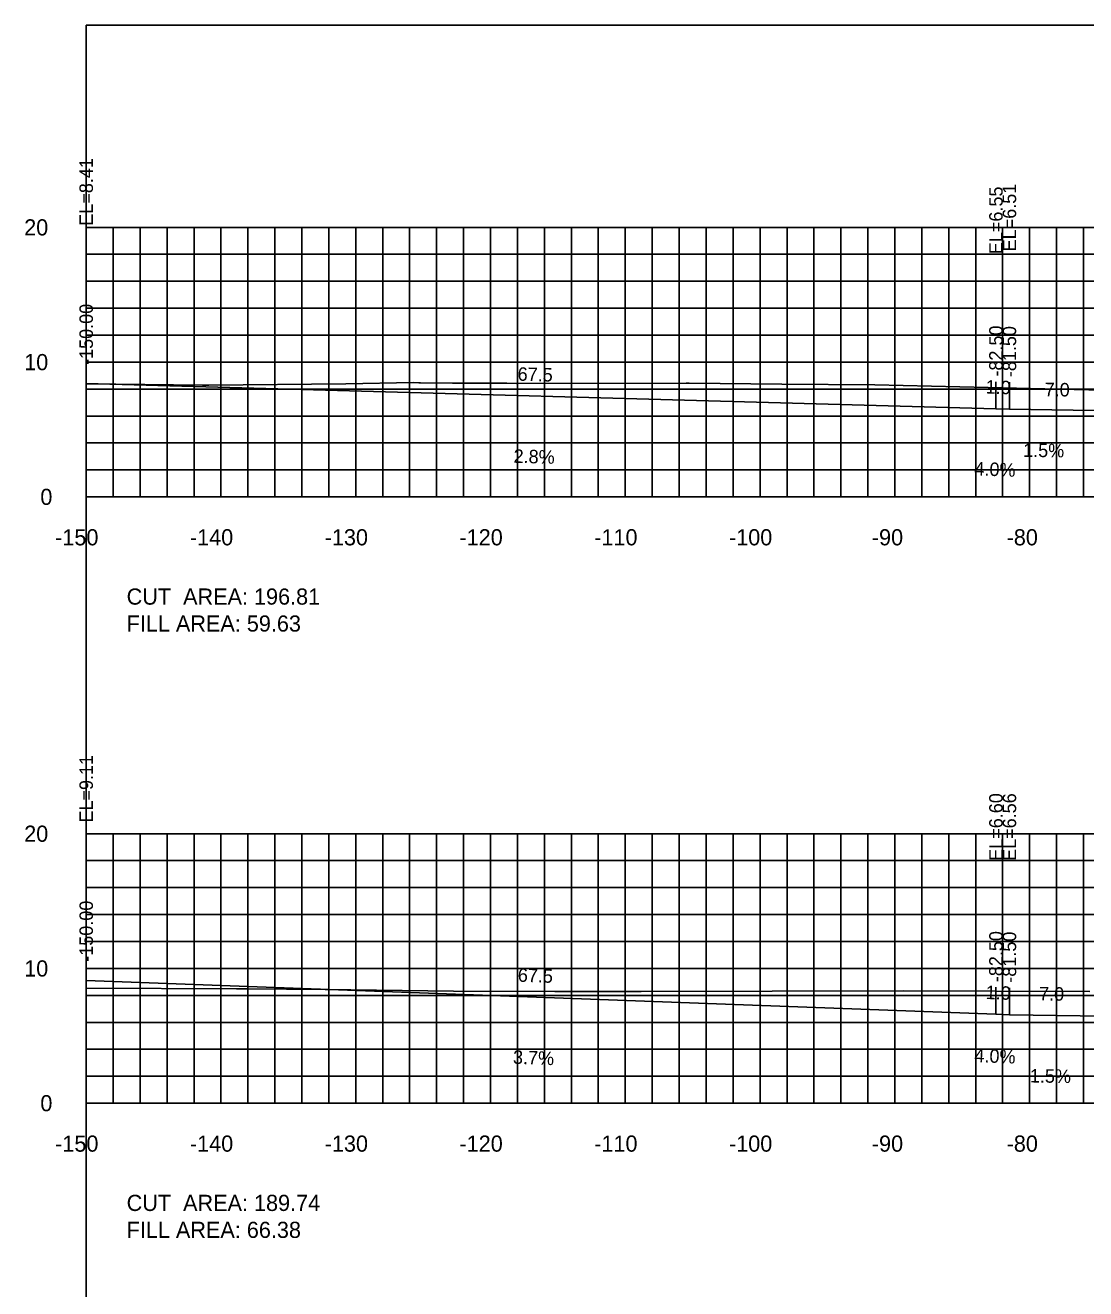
# Model space of a CAD drawing. Extents: x 1797419 to 1809236, y 248759 to 251512.
# Drawn here: x 1806216.5 to 1806295.2, y 250175.7 to 250269.4 of the extents above; entities that cross this region are included whole.
import ezdxf

# ---------------------------------------------------------------- set-up
doc = ezdxf.new("R2010")
doc.units = 0
for name, color, linetype in [('10', 7, 'Continuous'), ('3', 7, 'Continuous'), ('31', 7, 'Continuous'), ('4', 7, 'Continuous'), ('60', 7, 'Continuous'), ('ANNO-TXT', 7, 'Continuous'), ('CL-CNST', 7, 'Continuous'), ('Level 62', 7, 'Continuous'), ('M-ROADS', 7, 'Continuous')]:
    doc.layers.add(name, color=color, linetype=linetype)

msp = doc.modelspace()

# ---------------------------------------------------------------- linework, layer by layer
for p, q in [((1806221.002, 250242.837), (1806221.002, 250244.837)), ((1806288.503, 250240.977), (1806288.503, 250242.977)), ((1806289.505, 250240.937), (1806289.505, 250242.937)), ((1806221.002, 250198.54), (1806221.002, 250200.54)), ((1806288.504, 250196.034), (1806288.504, 250198.034)), ((1806288.505, 250196.034), (1806288.505, 250198.034)), ((1806289.505, 250195.994), (1806289.505, 250197.994))]:
    msp.add_line(p, q)
msp.add_lwpolyline([(1806221.002, 250079.432), (1806521.002, 250079.432), (1806521.002, 250269.432), (1806221.002, 250269.432)], close=True)
at = {"layer": '60'}
for p, q in [((1806220.942, 250254.432), (1806221.002, 250254.432)), ((1806221.002, 250234.432), (1806221.002, 250254.432)), ((1806220.942, 250244.432), (1806221.002, 250244.432)), ((1806220.942, 250234.432), (1806221.002, 250234.432)), ((1806221.002, 250234.432), (1806521.002, 250234.432)), ((1806221.002, 250234.372), (1806221.002, 250234.432)), ((1806231.002, 250234.372), (1806231.002, 250234.432)), ((1806241.002, 250234.372), (1806241.002, 250234.432)), ((1806251.002, 250234.372), (1806251.002, 250234.432)), ((1806261.002, 250234.372), (1806261.002, 250234.432)), ((1806271.002, 250234.372), (1806271.002, 250234.432)), ((1806281.002, 250234.372), (1806281.002, 250234.432)), ((1806291.002, 250234.372), (1806291.002, 250234.432)), ((1806220.942, 250209.432), (1806221.002, 250209.432)), ((1806221.002, 250189.432), (1806221.002, 250209.432)), ((1806220.942, 250199.432), (1806221.002, 250199.432)), ((1806220.942, 250189.432), (1806221.002, 250189.432)), ((1806221.002, 250189.432), (1806521.002, 250189.432)), ((1806221.002, 250189.372), (1806221.002, 250189.432)), ((1806231.002, 250189.372), (1806231.002, 250189.432)), ((1806241.002, 250189.372), (1806241.002, 250189.432)), ((1806251.002, 250189.372), (1806251.002, 250189.432)), ((1806261.002, 250189.372), (1806261.002, 250189.432)), ((1806271.002, 250189.372), (1806271.002, 250189.432)), ((1806281.002, 250189.372), (1806281.002, 250189.432)), ((1806291.002, 250189.372), (1806291.002, 250189.432))]:
    msp.add_line(p, q, dxfattribs=at)
at = {"layer": 'CL-CNST'}
for points in [[(1806221.002, 250242.837), (1806288.503, 250240.977), (1806288.505, 250240.977), (1806289.505, 250240.937), (1806294.242, 250240.866), (1806296.505, 250240.832), (1806296.866, 250240.818), (1806298.505, 250240.752), (1806298.835, 250240.752), (1806298.973, 250240.338), (1806299.002, 250240.252), (1806299.4, 250240.284), (1806301.002, 250240.412), (1806332.763, 250241.111), (1806349.002, 250241.468), (1806349.821, 250241.486), (1806351.002, 250241.512), (1806351.144, 250241.931), (1806351.172, 250242.012), (1806351.322, 250242.012), (1806351.501, 250242.012), (1806371.002, 250242.792), (1806378.501, 250242.169)], [(1806221.002, 250198.54), (1806288.504, 250196.034), (1806288.505, 250196.034), (1806289.505, 250195.994), (1806296.505, 250195.889)]]:
    msp.add_lwpolyline(points, dxfattribs=at)
at = {"layer": 'Level 62'}
for p, q in [((1806221.002, 250254.432), (1806521.002, 250254.432)), ((1806221.002, 250234.432), (1806221.002, 250254.432)), ((1806223.002, 250234.432), (1806223.002, 250254.432)), ((1806225.002, 250234.432), (1806225.002, 250254.432)), ((1806227.002, 250234.432), (1806227.002, 250254.432)), ((1806229.002, 250234.432), (1806229.002, 250254.432)), ((1806231.002, 250234.432), (1806231.002, 250254.432)), ((1806233.002, 250234.432), (1806233.002, 250254.432)), ((1806235.002, 250234.432), (1806235.002, 250254.432)), ((1806237.002, 250234.432), (1806237.002, 250254.432)), ((1806239.002, 250234.432), (1806239.002, 250254.432)), ((1806241.002, 250234.432), (1806241.002, 250254.432)), ((1806243.002, 250234.432), (1806243.002, 250254.432)), ((1806245.002, 250234.432), (1806245.002, 250254.432)), ((1806247.002, 250234.432), (1806247.002, 250254.432)), ((1806249.002, 250234.432), (1806249.002, 250254.432)), ((1806251.002, 250234.432), (1806251.002, 250254.432)), ((1806253.002, 250234.432), (1806253.002, 250254.432)), ((1806255.002, 250234.432), (1806255.002, 250254.432)), ((1806257.002, 250234.432), (1806257.002, 250254.432)), ((1806259.002, 250234.432), (1806259.002, 250254.432)), ((1806261.002, 250234.432), (1806261.002, 250254.432)), ((1806263.002, 250234.432), (1806263.002, 250254.432)), ((1806265.002, 250234.432), (1806265.002, 250254.432)), ((1806267.002, 250234.432), (1806267.002, 250254.432)), ((1806269.002, 250234.432), (1806269.002, 250254.432)), ((1806271.002, 250234.432), (1806271.002, 250254.432)), ((1806273.002, 250234.432), (1806273.002, 250254.432)), ((1806275.002, 250234.432), (1806275.002, 250254.432)), ((1806277.002, 250234.432), (1806277.002, 250254.432)), ((1806279.002, 250234.432), (1806279.002, 250254.432)), ((1806281.002, 250234.432), (1806281.002, 250254.432)), ((1806283.002, 250234.432), (1806283.002, 250254.432)), ((1806285.002, 250234.432), (1806285.002, 250254.432)), ((1806287.002, 250234.432), (1806287.002, 250254.432)), ((1806289.002, 250234.432), (1806289.002, 250254.432)), ((1806291.002, 250234.432), (1806291.002, 250254.432)), ((1806293.002, 250234.432), (1806293.002, 250254.432)), ((1806295.002, 250234.432), (1806295.002, 250254.432)), ((1806221.002, 250252.432), (1806521.002, 250252.432)), ((1806221.002, 250250.432), (1806521.002, 250250.432)), ((1806221.002, 250248.432), (1806521.002, 250248.432)), ((1806221.002, 250246.432), (1806521.002, 250246.432)), ((1806221.002, 250244.432), (1806521.002, 250244.432)), ((1806221.002, 250242.432), (1806521.002, 250242.432)), ((1806221.002, 250240.432), (1806521.002, 250240.432)), ((1806221.002, 250238.432), (1806521.002, 250238.432)), ((1806221.002, 250236.432), (1806521.002, 250236.432)), ((1806221.002, 250234.432), (1806521.002, 250234.432)), ((1806221.002, 250209.432), (1806521.002, 250209.432)), ((1806221.002, 250189.432), (1806221.002, 250209.432)), ((1806223.002, 250189.432), (1806223.002, 250209.432)), ((1806225.002, 250189.432), (1806225.002, 250209.432)), ((1806227.002, 250189.432), (1806227.002, 250209.432)), ((1806229.002, 250189.432), (1806229.002, 250209.432)), ((1806231.002, 250189.432), (1806231.002, 250209.432)), ((1806233.002, 250189.432), (1806233.002, 250209.432)), ((1806235.002, 250189.432), (1806235.002, 250209.432)), ((1806237.002, 250189.432), (1806237.002, 250209.432)), ((1806239.002, 250189.432), (1806239.002, 250209.432)), ((1806241.002, 250189.432), (1806241.002, 250209.432)), ((1806243.002, 250189.432), (1806243.002, 250209.432)), ((1806245.002, 250189.432), (1806245.002, 250209.432)), ((1806247.002, 250189.432), (1806247.002, 250209.432)), ((1806249.002, 250189.432), (1806249.002, 250209.432)), ((1806251.002, 250189.432), (1806251.002, 250209.432)), ((1806253.002, 250189.432), (1806253.002, 250209.432)), ((1806255.002, 250189.432), (1806255.002, 250209.432)), ((1806257.002, 250189.432), (1806257.002, 250209.432)), ((1806259.002, 250189.432), (1806259.002, 250209.432)), ((1806261.002, 250189.432), (1806261.002, 250209.432)), ((1806263.002, 250189.432), (1806263.002, 250209.432)), ((1806265.002, 250189.432), (1806265.002, 250209.432)), ((1806267.002, 250189.432), (1806267.002, 250209.432)), ((1806269.002, 250189.432), (1806269.002, 250209.432)), ((1806271.002, 250189.432), (1806271.002, 250209.432)), ((1806273.002, 250189.432), (1806273.002, 250209.432)), ((1806275.002, 250189.432), (1806275.002, 250209.432)), ((1806277.002, 250189.432), (1806277.002, 250209.432)), ((1806279.002, 250189.432), (1806279.002, 250209.432)), ((1806281.002, 250189.432), (1806281.002, 250209.432)), ((1806283.002, 250189.432), (1806283.002, 250209.432)), ((1806285.002, 250189.432), (1806285.002, 250209.432)), ((1806287.002, 250189.432), (1806287.002, 250209.432)), ((1806289.002, 250189.432), (1806289.002, 250209.432)), ((1806291.002, 250189.432), (1806291.002, 250209.432)), ((1806293.002, 250189.432), (1806293.002, 250209.432)), ((1806295.002, 250189.432), (1806295.002, 250209.432)), ((1806221.002, 250207.432), (1806521.002, 250207.432)), ((1806221.002, 250205.432), (1806521.002, 250205.432)), ((1806221.002, 250203.432), (1806521.002, 250203.432)), ((1806221.002, 250201.432), (1806521.002, 250201.432)), ((1806221.002, 250199.432), (1806521.002, 250199.432)), ((1806221.002, 250197.432), (1806521.002, 250197.432)), ((1806221.002, 250195.432), (1806521.002, 250195.432)), ((1806221.002, 250193.432), (1806521.002, 250193.432)), ((1806221.002, 250191.432), (1806521.002, 250191.432)), ((1806221.002, 250189.432), (1806521.002, 250189.432))]:
    msp.add_line(p, q, dxfattribs=at)
at = {"layer": 'M-ROADS'}
for points in [[(1806221.002, 250242.814), (1806222.747, 250242.792), (1806223.203, 250242.79), (1806229.641, 250242.716), (1806229.807, 250242.716), (1806230.089, 250242.716), (1806240.262, 250242.822), (1806245.299, 250242.907), (1806245.671, 250242.906), (1806245.804, 250242.906), (1806248.178, 250242.864), (1806252.211, 250242.859), (1806252.926, 250242.857), (1806265.508, 250242.866), (1806265.734, 250242.866), (1806272.609, 250242.799), (1806279.523, 250242.738), (1806292.134, 250242.457), (1806303.029, 250242.212)], [(1806221.002, 250197.965), (1806232.164, 250197.915), (1806232.366, 250197.916), (1806232.574, 250197.913), (1806232.763, 250197.91), (1806232.983, 250197.911), (1806238.745, 250197.877), (1806248.261, 250197.747), (1806255.771, 250197.73), (1806256.11, 250197.729), (1806256.2, 250197.729), (1806256.452, 250197.732), (1806262.182, 250197.709), (1806281.628, 250197.765), (1806295.48, 250197.714)]]:
    msp.add_lwpolyline(points, dxfattribs=at)

# ---------------------------------------------------------------- texts
at = {"layer": '10'}
for s, p in [('-150', (1806218.698, 250230.832)), ('-140', (1806228.698, 250230.832)), ('-130', (1806238.698, 250230.832)), ('-120', (1806248.698, 250230.832)), ('-110', (1806258.698, 250230.832)), ('-100', (1806268.698, 250230.832)), ('-90', (1806279.298, 250230.832)), ('-80', (1806289.298, 250230.832)), ('-150', (1806218.698, 250185.832)), ('-140', (1806228.698, 250185.832)), ('-130', (1806238.698, 250185.832)), ('-120', (1806248.698, 250185.832)), ('-110', (1806258.698, 250185.832)), ('-100', (1806268.698, 250185.832)), ('-90', (1806279.298, 250185.832)), ('-80', (1806289.298, 250185.832))]:
    msp.add_text(s, height=1.2, dxfattribs=at).set_placement(p)
at = {"layer": '3'}
for s, p in [('EL=8.41', (1806221.502, 250254.554)), ('EL=6.51', (1806290.005, 250252.654)), ('EL=6.55', (1806289.003, 250252.442)), ('-150.00', (1806221.502, 250244.223)), ('-82.50', (1806289.003, 250243.355)), ('-81.50', (1806290.005, 250243.315)), ('EL=9.11', (1806221.502, 250210.257)), ('EL=6.60', (1806289.004, 250207.42)), ('EL=6.60', (1806289.005, 250207.42)), ('EL=6.56', (1806290.005, 250207.411)), ('-150.00', (1806221.502, 250199.926)), ('-82.50', (1806289.004, 250198.412)), ('-82.50', (1806289.005, 250198.412)), ('-81.50', (1806290.005, 250198.372))]:
    msp.add_text(s, height=1, rotation=90, dxfattribs=at).set_placement(p)
at = {"layer": '31'}
for s, p in [('20', (1806216.4, 250253.832)), ('10', (1806216.4, 250243.832)), ('0', (1806217.6, 250233.832)), ('20', (1806216.4, 250208.832)), ('10', (1806216.4, 250198.832)), ('0', (1806217.6, 250188.832))]:
    msp.add_text(s, height=1.2, dxfattribs=at).set_placement(p)
at = {"layer": '4'}
for s, rotation, p in [('67.5', 358.42149, (1806253.004, 250243.056)), ('1.0', 357.71085, (1806287.727, 250242.109)), ('7.0', 359.14064, (1806292.113, 250241.907)), ('2.8%', 358.42149, (1806252.702, 250236.962)), ('1.5%', 359.14064, (1806290.516, 250237.403)), ('4.0%', 357.71085, (1806286.893, 250236.037)), ('67.5', 357.87389, (1806253.015, 250198.452)), ('1.0', 357.71085, (1806287.727, 250197.166)), ('7.0', 359.14052, (1806291.699, 250197.061)), ('3.7%', 357.87389, (1806252.655, 250192.361)), ('4.0%', 357.71085, (1806286.893, 250192.488)), ('1.5%', 359.14052, (1806291.017, 250190.971))]:
    msp.add_text(s, height=1, rotation=rotation, dxfattribs=at).set_placement(p)
at = {"layer": '60'}
for p in [(1806221.002, 250234.432), (1806221.002, 250189.432)]:
    msp.add_text('-', height=0.0001, dxfattribs=at).set_placement(p)
at = {"layer": 'ANNO-TXT'}
for s, p in [('CUT  AREA: 196.81', (1806224.002, 250226.432)), ('FILL AREA: 59.63', (1806224.002, 250224.432)), ('CUT  AREA: 189.74', (1806224.002, 250181.432)), ('FILL AREA: 66.38', (1806224.002, 250179.432))]:
    msp.add_text(s, height=1.2, dxfattribs=at).set_placement(p)

doc.saveas('drawing.dxf')
